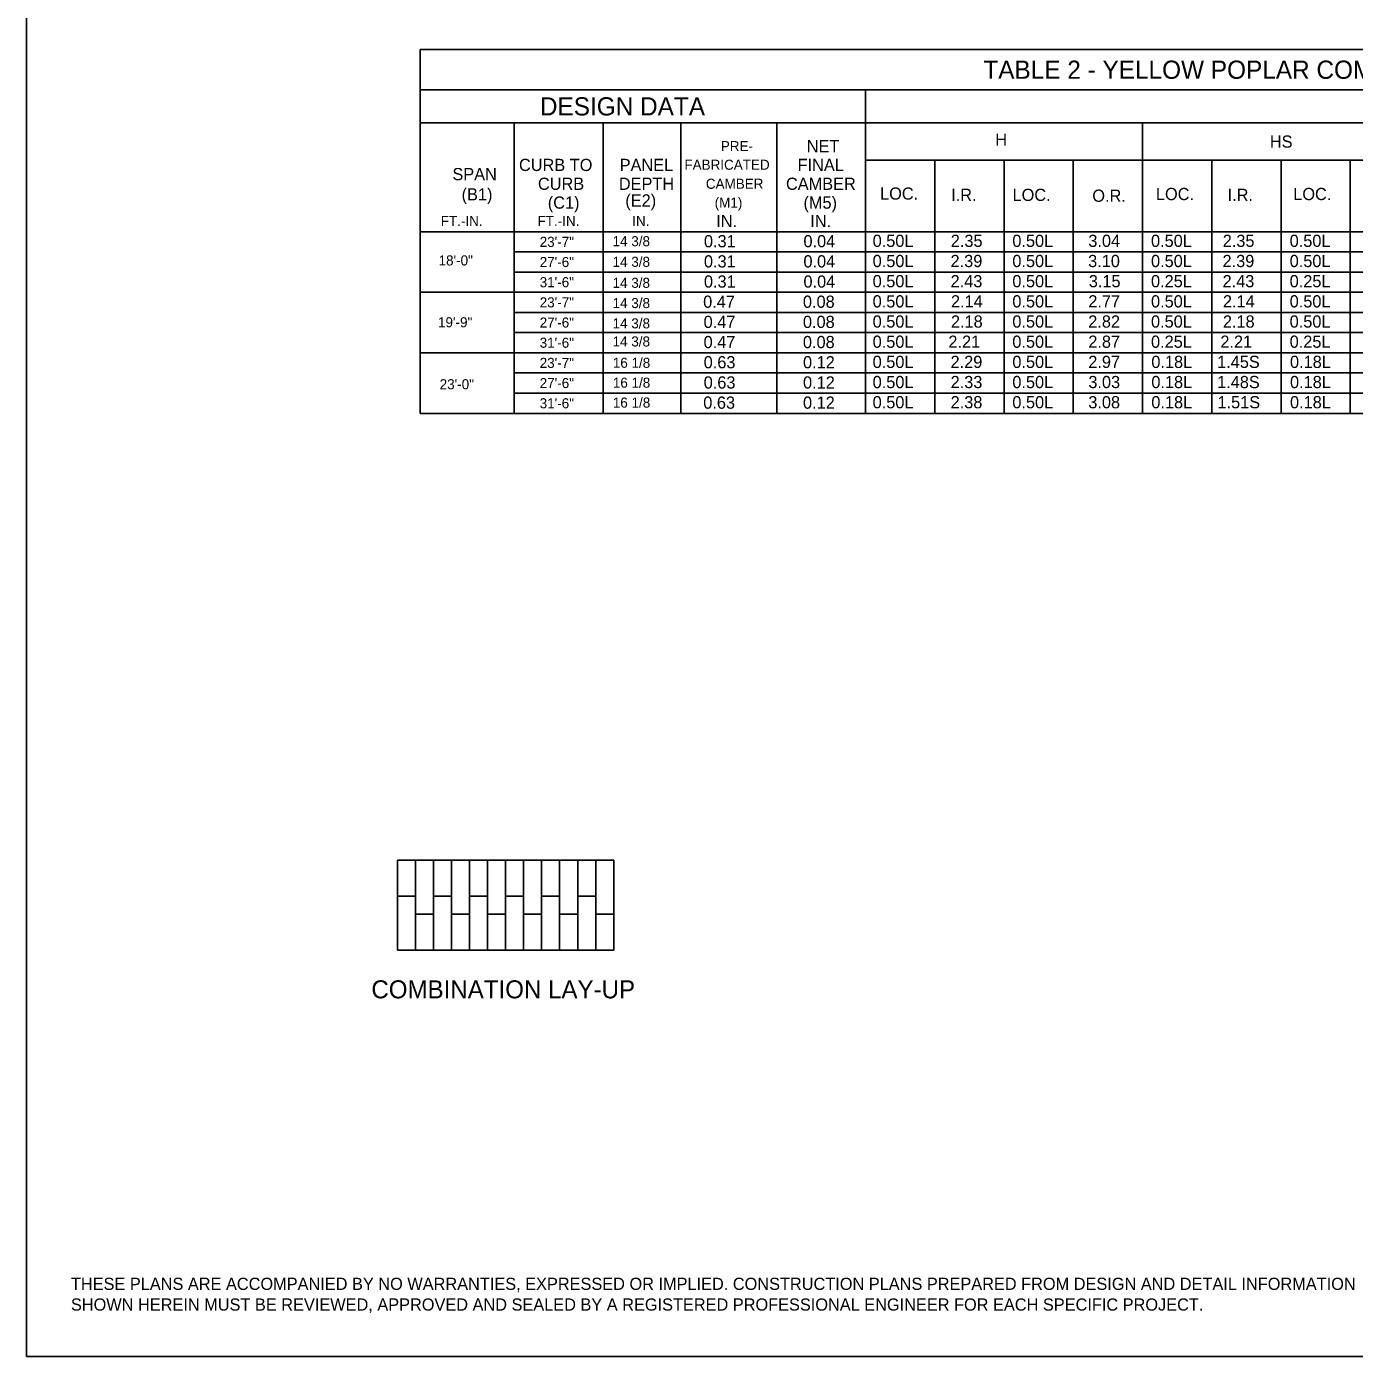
# Model space of a CAD drawing. Extents: x -5022 to -159, y 1126 to 7226.
# Drawn here: x -3800.1 to -3473.7, y 1734.8 to 2061.8 of the extents above; entities that cross this region are included whole.
import ezdxf

# ---------------------------------------------------------------- set-up
doc = ezdxf.new("R2010")
doc.units = 0
doc.layers.add('2', color=7, linetype='Continuous')
doc.layers.add('4', color=7, linetype='Continuous')

msp = doc.modelspace()

# ---------------------------------------------------------------- linework, layer by layer
at = {"layer": '2'}
for p, q in [((-3800.13, 2298.81), (-3800.13, 1734.81)), ((-3655.78, 1856.8), (-3708.93, 1856.8)), ((-3708.93, 1856.8), (-3708.93, 1834.66)), ((-3704.5, 1856.8), (-3704.5, 1834.66)), ((-3700.07, 1856.8), (-3700.07, 1834.66)), ((-3695.65, 1856.8), (-3695.65, 1834.66)), ((-3691.22, 1856.8), (-3691.22, 1834.66)), ((-3686.79, 1856.8), (-3686.79, 1834.66)), ((-3682.36, 1856.8), (-3682.36, 1834.66)), ((-3677.93, 1856.8), (-3677.93, 1834.66)), ((-3673.5, 1856.8), (-3673.5, 1834.66)), ((-3669.07, 1856.8), (-3669.07, 1834.66)), ((-3664.64, 1856.8), (-3664.64, 1834.66)), ((-3660.21, 1856.8), (-3660.21, 1834.66)), ((-3655.78, 1856.8), (-3655.78, 1834.66)), ((-3704.5, 1847.94), (-3708.93, 1847.94)), ((-3695.65, 1847.94), (-3700.07, 1847.94)), ((-3686.79, 1847.94), (-3691.22, 1847.94)), ((-3677.93, 1847.94), (-3682.36, 1847.94)), ((-3669.07, 1847.94), (-3673.5, 1847.94)), ((-3660.21, 1847.94), (-3664.64, 1847.94)), ((-3700.07, 1843.51), (-3704.5, 1843.51)), ((-3691.22, 1843.51), (-3695.65, 1843.51)), ((-3682.36, 1843.51), (-3686.79, 1843.51)), ((-3673.5, 1843.51), (-3677.93, 1843.51)), ((-3664.64, 1843.51), (-3669.07, 1843.51)), ((-3655.78, 1843.51), (-3660.21, 1843.51)), ((-3655.78, 1834.66), (-3708.93, 1834.66)), ((-3014.13, 1734.81), (-3800.13, 1734.81))]:
    msp.add_line(p, q, dxfattribs=at)
at = {"layer": '4'}
for p, q in [((-3703.36, 2056.12), (-3216.14, 2056.12)), ((-3703.36, 2056.12), (-3703.36, 1966.67)), ((-3703.36, 2046.2), (-3216.14, 2046.2)), ((-3593.89, 2046.2), (-3593.89, 1966.67)), ((-3703.36, 2038.13), (-3216.14, 2038.13)), ((-3680.23, 2038.13), (-3680.23, 1966.67)), ((-3658.35, 2037.97), (-3658.35, 1966.52)), ((-3639.32, 2038.13), (-3639.32, 1966.67)), ((-3615.7, 2038.13), (-3615.7, 1966.67)), ((-3593.89, 2038.13), (-3593.89, 1966.67)), ((-3525.77, 2038.13), (-3525.77, 1966.67)), ((-3593.89, 2028.92), (-3216.14, 2028.92)), ((-3593.89, 2028.92), (-3593.89, 1966.67)), ((-3576.85, 2028.92), (-3576.85, 1966.67)), ((-3559.82, 2028.92), (-3559.82, 1966.67)), ((-3542.8, 2028.92), (-3542.8, 1966.67)), ((-3508.75, 2028.92), (-3508.75, 1966.67)), ((-3491.72, 2028.92), (-3491.72, 1966.67)), ((-3474.7, 2028.92), (-3474.7, 1966.67)), ((-3703.36, 2011.32), (-3216.14, 2011.32)), ((-3680.23, 2006.36), (-3572.51, 2006.36)), ((-3679.13, 2006.36), (-3216.14, 2006.36)), ((-3680.23, 2001.4), (-3572.51, 2001.4)), ((-3679.13, 2001.4), (-3216.14, 2001.4)), ((-3703.36, 1996.44), (-3216.14, 1996.44)), ((-3680.23, 1991.48), (-3572.51, 1991.48)), ((-3679.13, 1991.48), (-3216.14, 1991.48)), ((-3680.23, 1986.52), (-3572.51, 1986.52)), ((-3679.13, 1986.52), (-3216.14, 1986.52)), ((-3703.36, 1981.56), (-3216.14, 1981.56)), ((-3680.23, 1976.6), (-3572.51, 1976.6)), ((-3679.13, 1976.6), (-3216.14, 1976.6)), ((-3680.23, 1971.63), (-3572.51, 1971.63)), ((-3679.13, 1971.63), (-3216.14, 1971.63)), ((-3703.36, 1966.67), (-3216.14, 1966.67))]:
    msp.add_line(p, q, dxfattribs=at)

# ---------------------------------------------------------------- texts
at = {"layer": '2'}
for s, height, p in [('TABLE 2 - YELLOW POPLAR COMBINATION LAY-UP (E1)', 4.4793, (-3564.9, 2048.92)), ('DESIGN DATA', 4.4793, (-3673.93, 2039.91)), ('NET', 3, (-3608.32, 2030.87)), ('H', 3, (-3561.97, 2032.45)), ('HS', 3, (-3494.46, 2031.99)), ('PRE-', 2.475, (-3629.45, 2031.14)), ('CURB TO', 3, (-3679.07, 2026.25)), ('PANEL', 3, (-3654.31, 2026.25)), ('FABRICATED', 2.475, (-3638.4, 2026.56)), ('FINAL', 3, (-3610.57, 2026.25)), ('SPAN', 3, (-3695.44, 2023.99)), ('CURB', 3, (-3674.41, 2021.62)), ('DEPTH', 3, (-3654.52, 2021.62)), ('CAMBER', 2.475, (-3633.13, 2021.88)), ('CAMBER', 3, (-3613.43, 2021.62)), ('(B1)', 3, (-3693.18, 2019.02)), ('(E2)', 3, (-3652.93, 2017.52)), ('LOC.', 3, (-3590.29, 2019.21)), ('I.R.', 3, (-3572.81, 2018.89)), ('LOC.', 3, (-3557.72, 2018.89)), ('O.R.', 3, (-3538.11, 2018.68)), ('LOC.', 3, (-3522.47, 2019.1)), ('I.R.', 3, (-3504.85, 2018.89)), ('LOC.', 3, (-3488.7, 2019.1)), ('(C1)', 3, (-3671.99, 2016.99)), ('(M1)', 2.475, (-3630.96, 2017.25)), ('(M5)', 3, (-3609.13, 2016.99)), ('FT.-IN.', 2.475, (-3698.3, 2012.73)), ('FT.-IN.', 2.475, (-3674.51, 2012.73)), ('IN.', 2.475, (-3651.23, 2012.73)), ('IN.', 3, (-3630.58, 2012.46)), ('IN.', 3, (-3607.45, 2012.46)), ('23\'-7"', 2.475, (-3673.98, 2007.6)), ('14 3/8 ', 2.476, (-3656.06, 2007.76)), ('0.31', 3, (-3633.6, 2007.5)), ('0.04', 3, (-3609.13, 2007.5)), ('0.50L', 3, (-3592.12, 2007.59)), ('2.35', 3, (-3572.91, 2007.59)), ('0.50L', 3, (-3557.77, 2007.59)), ('3.04', 3, (-3539.09, 2007.59)), ('0.50L', 3, (-3523.68, 2007.59)), ('2.35', 3, (-3506.05, 2007.59)), ('0.50L', 3, (-3489.59, 2007.59)), ('18\'-0"', 2.475, (-3698.84, 2003.04)), ('27\'-6"', 2.475, (-3673.98, 2002.64)), ('14 3/8 ', 2.476, (-3656.06, 2002.69)), ('0.31', 3, (-3633.6, 2002.54)), ('0.04', 3, (-3609.13, 2002.54)), ('0.50L', 3, (-3592.12, 2002.63)), ('2.39', 3, (-3572.96, 2002.63)), ('0.50L', 3, (-3557.77, 2002.63)), ('3.10', 3, (-3539.14, 2002.63)), ('0.50L', 3, (-3523.68, 2002.63)), ('2.39', 3, (-3506.09, 2002.63)), ('0.50L', 3, (-3489.59, 2002.63)), ('31\'-6"', 2.475, (-3673.98, 1997.68)), ('14 3/8 ', 2.476, (-3656.06, 1997.53)), ('0.31', 3, (-3633.6, 1997.58)), ('0.04', 3, (-3609.13, 1997.58)), ('0.50L', 3, (-3592.12, 1997.67)), ('2.43', 3, (-3572.95, 1997.67)), ('0.50L', 3, (-3557.77, 1997.67)), ('3.15', 3, (-3538.98, 1997.67)), ('0.25L', 3, (-3523.68, 1997.67)), ('2.43', 3, (-3506.09, 1997.67)), ('0.25L', 3, (-3489.59, 1997.67)), ('23\'-7"', 2.475, (-3673.98, 1992.72)), ('14 3/8 ', 2.476, (-3656.06, 1992.55)), ('0.47', 3, (-3633.79, 1992.62)), ('0.08', 3, (-3609.26, 1992.62)), ('0.50L', 3, (-3592.12, 1992.71)), ('2.14', 3, (-3572.86, 1992.71)), ('0.50L', 3, (-3557.77, 1992.71)), ('2.77', 3, (-3539.1, 1992.71)), ('0.50L', 3, (-3523.68, 1992.71)), ('2.14', 3, (-3506, 1992.71)), ('0.50L', 3, (-3489.59, 1992.71)), ('19\'-9"', 2.475, (-3698.98, 1987.83)), ('27\'-6"', 2.475, (-3673.98, 1987.76)), ('14 3/8 ', 2.476, (-3656.06, 1987.56)), ('0.47', 3, (-3633.68, 1987.66)), ('0.08', 3, (-3609.26, 1987.66)), ('0.50L', 3, (-3592.12, 1987.75)), ('2.18', 3, (-3572.87, 1987.75)), ('0.50L', 3, (-3557.77, 1987.75)), ('2.82', 3, (-3539.11, 1987.75)), ('0.50L', 3, (-3523.68, 1987.75)), ('2.18', 3, (-3506.01, 1987.75)), ('0.50L', 3, (-3489.59, 1987.75)), ('31\'-6"', 2.475, (-3673.98, 1982.8)), ('14 3/8 ', 2.476, (-3656.06, 1983.11)), ('0.47', 3, (-3633.68, 1982.7)), ('0.08', 3, (-3609.26, 1982.7)), ('0.50L', 3, (-3592.12, 1982.79)), ('2.21', 3, (-3573.5, 1982.79)), ('0.50L', 3, (-3557.77, 1982.79)), ('2.87', 3, (-3539.1, 1982.79)), ('0.25L', 3, (-3523.68, 1982.79)), ('2.21', 3, (-3506.63, 1982.79)), ('0.25L', 3, (-3489.59, 1982.79)), ('23\'-7"', 2.475, (-3673.98, 1977.84)), ('16 1/8 ', 2.476, (-3656, 1977.87)), ('0.63', 3, (-3633.66, 1977.74)), ('0.12', 3, (-3609.24, 1977.74)), ('0.50L', 3, (-3592.12, 1977.83)), ('2.29', 3, (-3572.96, 1977.83)), ('0.50L', 3, (-3557.77, 1977.83)), ('2.97', 3, (-3539.1, 1977.83)), ('0.18L', 3, (-3523.6, 1977.83)), ('1.45S', 3, (-3507.43, 1977.83)), ('0.18L', 3, (-3489.51, 1977.83)), ('23\'-0"', 2.475, (-3698.57, 1972.59)), ('27\'-6"', 2.475, (-3673.98, 1972.88)), ('16 1/8 ', 2.476, (-3656, 1972.97)), ('0.63', 3, (-3633.66, 1972.77)), ('0.12', 3, (-3609.24, 1972.77)), ('0.50L', 3, (-3592.12, 1972.87)), ('2.33', 3, (-3572.95, 1972.87)), ('0.50L', 3, (-3557.77, 1972.87)), ('3.03', 3, (-3539.09, 1972.87)), ('0.18L', 3, (-3523.6, 1972.87)), ('1.48S', 3, (-3507.43, 1972.87)), ('0.18L', 3, (-3489.51, 1972.87)), ('31\'-6"', 2.475, (-3673.98, 1967.91)), ('16 1/8 ', 2.476, (-3656, 1968.08)), ('0.63', 3, (-3633.76, 1967.81)), ('0.12', 3, (-3609.24, 1967.81)), ('0.50L', 3, (-3592.12, 1967.91)), ('2.38', 3, (-3572.95, 1967.91)), ('0.50L', 3, (-3557.77, 1967.91)), ('3.08', 3, (-3539.1, 1967.91)), ('0.18L', 3, (-3523.6, 1967.91)), ('1.51S', 3, (-3507.34, 1967.91)), ('0.18L', 3, (-3489.51, 1967.91)), ('COMBINATION LAY-UP', 4.4293, (-3715.36, 1822.84)), ('THESE PLANS ARE ACCOMPANIED BY NO WARRANTIES, EXPRESSED OR IMPLIED. CONSTRUCTION PLANS PREPARED FROM DESIGN AND DETAIL INFORMATION', 3.00008, (-3789.23, 1751.15)), ('SHOWN HEREIN MUST BE REVIEWED, APPROVED AND SEALED BY A REGISTERED PROFESSIONAL ENGINEER FOR EACH SPECIFIC PROJECT.', 3.00008, (-3789.23, 1746.06))]:
    msp.add_text(s, height=height, dxfattribs=at).set_placement(p)

doc.saveas('drawing.dxf')
